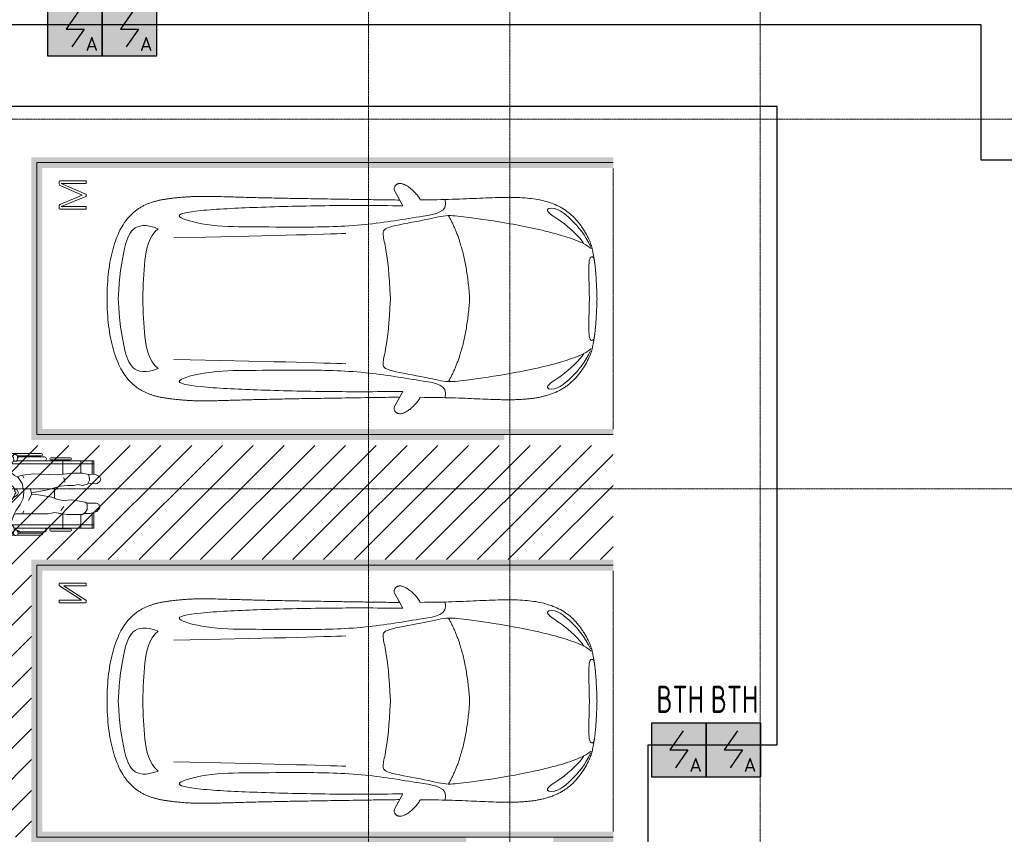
# Model space of a CAD drawing. Header units: millimetres. Extents: x -135639 to 224623, y -383017 to -59102.
# Tile 332 of 494: x 49806 to 58859, y -121796 to -114307. Entities that reach past the tile are written whole.
import ezdxf
from ezdxf.enums import TextEntityAlignment as Align

# ---------------------------------------------------------------- set-up
doc = ezdxf.new("R2010")
doc.units = ezdxf.units.MM
for name, pattern in [('CONTINOUS', [0]), ('Линия сетки', [25, 20, -2.5, 0, -2.5]), ('Невидимые', [5, 3, -2]), ('Штрих_3_3_', [6, 3, -3])]:
    doc.linetypes.add(name, pattern=pattern)
for name, color, linetype, lineweight in [('A-000-M_MASS', 7, 'Continuous', 18), ('A-700-M_FFE', 7, 'Continuous', 18), ('C-953-M_PARKING', 7, 'Continuous', 18), ('C-953-MH_PARKING', 7, 'Невидимые', 18), ('Z-030-M_GRID', 7, 'Continuous', 9), ('ПС', 7, 'Continuous', 40), ('СС-011-ПОЖ-СИГНАЛИЗАЦИЯ', 1, 'Continuous', 30)]:
    doc.layers.add(name, color=color, linetype=linetype, lineweight=lineweight)
doc.styles.add('1111', font='isocpeur.ttf')

# ---------------------------------------------------------------- blocks, each defined once
blk = doc.blocks.new('A_PAR_Parking - M_MGN-V11-B1_-7_650_')
at = {"layer": 'C-953-M_PARKING', "lineweight": 9, "true_color": 0xcddce3}
h = blk.add_hatch(dxfattribs=at)
h.set_pattern_fill('FP_5', color=254, style=0, pattern_type=2)
h.set_pattern_definition([(315, (-72250, 60750), (141.42136, 141.42136), [])])
h.paths.add_polyline_path([(-1250, 2700), (1300, 2700), (1300, -2650), (2350, -2650), (2350, 3265), (-1250, 3265)])
at = {"layer": 'C-953-M_PARKING', "true_color": 0xf7f9fb}
blk.add_hatch(color=7, dxfattribs=at).paths.add_polyline_path([(-1300, -2650), (-1200, -2650), (-1200, 2600), (1200, 2600), (1200, -2650), (1300, -2650), (1300, 2700), (-1300, 2700), (-1300, -1300), (-1250, -1300), (-1250, -2100), (-1300, -2100)])
at = {"layer": 'A-000-M_MASS', "color": 253, "true_color": 0xaaaaaa}
for p, q in [((-853.2, -716.7), (-993.1, -639.1)), ((-906.1, -687.4), (-993.1, -639.1)), ((853.2, -716.7), (993.1, -639.1)), ((993.1, -639.1), (906.1, -687.4))]:
    blk.add_line(p, q, dxfattribs=at)
for centre, start, end in [((-1010.2, -677.7), 66.06953, 136.58163), ((1010.2, -677.7), 43.41837, 113.93047)]:
    blk.add_arc(centre, 42.2, start, end, dxfattribs=at)
for points, knots in [([(0, 2003.8), (-45, 2003.7), (-131.8, 2001.4), (-251.9, 1990.7), (-361.8, 1973.6), (-494.8, 1942.4), (-606.8, 1899.6), (-686.2, 1853.3), (-726.1, 1824.5), (-753.4, 1801.8), (-773.8, 1781.9), (-788.8, 1765.5), (-799.4, 1753.1), (-809.5, 1740.4), (-818.9, 1727.5), (-827.7, 1714.4), (-836.1, 1701.2), (-843.9, 1687.9), (-851.2, 1674.4), (-857.9, 1660.8), (-864.3, 1647.2), (-870.2, 1633.6), (-875.7, 1619.8), (-880.7, 1606), (-885.4, 1592.2), (-889.8, 1578.4), (-893.7, 1564.6), (-897.4, 1550.8), (-900.7, 1537.2), (-903.9, 1523.6), (-906.6, 1510.1), (-909.2, 1496.6), (-911.6, 1483.4), (-913.8, 1470.2), (-915.7, 1457.2), (-917.5, 1444.4), (-919.2, 1431.8), (-920.9, 1419.4), (-922.8, 1403.2), (-925.1, 1383.5), (-927.6, 1360.8), (-929.8, 1338.8), (-931.7, 1317.6), (-934, 1290), (-936.3, 1256.7), (-938.2, 1217.6), (-939.4, 1178.6), (-940, 1138.8), (-940, 1097.3), (-939.6, 1053.4), (-938.7, 1006.6), (-937.5, 956.3), (-936, 902.1), (-934.3, 843.5), (-932.5, 780), (-929.8, 688.2), (-926.5, 558.6), (-922.7, 375.9), (-918.9, 163.4), (-914.9, -81.7), (-911.4, -315.4), (-908.5, -521.3), (-906.9, -630.9), (-906.1, -687.4)], [0, 0, 0, 0, 0.02381, 0.047619, 0.071429, 0.095238, 0.142857, 0.166667, 0.178571, 0.190476, 0.202381, 0.208333, 0.214286, 0.220238, 0.22619, 0.232143, 0.238095, 0.244048, 0.25, 0.255952, 0.261905, 0.267857, 0.27381, 0.279762, 0.285714, 0.291667, 0.297619, 0.303571, 0.309524, 0.315476, 0.321429, 0.327381, 0.333333, 0.339286, 0.345238, 0.35119, 0.357143, 0.363095, 0.369048, 0.380952, 0.392857, 0.404762, 0.416667, 0.428571, 0.452381, 0.47619, 0.5, 0.52381, 0.547619, 0.571429, 0.595238, 0.619048, 0.642857, 0.666667, 0.690476, 0.714286, 0.761905, 0.809524, 0.857143, 0.904762, 0.952381, 0.97619, 1, 1, 1, 1]), ([(906.1, -687.4), (906.9, -630.9), (908.5, -521.3), (910.7, -366.9), (912.8, -221.9), (915.6, -40.8), (918.9, 163.4), (922.7, 375.9), (926.5, 558.6), (929.8, 688.2), (932.5, 780), (935, 864.7), (937.7, 958.2), (939.4, 1038.8), (940, 1097.3), (940, 1138.8), (939.4, 1178.6), (938.2, 1217.6), (936.6, 1250.1), (934.9, 1276.7), (932.9, 1303.6), (930.5, 1331.5), (927.6, 1360.8), (925.1, 1383.5), (922.8, 1403.2), (920.9, 1419.4), (919.2, 1431.8), (917.5, 1444.4), (915.7, 1457.2), (913.8, 1470.2), (911.6, 1483.4), (909.2, 1496.6), (906.6, 1510.1), (903.9, 1523.6), (900.7, 1537.2), (897.4, 1550.8), (893.7, 1564.6), (889.8, 1578.4), (885.4, 1592.2), (880.7, 1606), (875.7, 1619.8), (870.2, 1633.6), (864.3, 1647.2), (857.9, 1660.8), (851.2, 1674.4), (843.9, 1687.9), (836.1, 1701.2), (827.7, 1714.4), (818.9, 1727.5), (809.5, 1740.4), (799.4, 1753.1), (788.8, 1765.5), (773.8, 1781.9), (753.4, 1801.8), (726.1, 1824.5), (686.2, 1853.3), (629.5, 1886.4), (550.8, 1921), (461.5, 1950.2), (361.8, 1973.6), (251.9, 1990.7), (131.8, 2001.4), (45, 2003.7), (0, 2003.8)], [0, 0, 0, 0, 0.02381, 0.047619, 0.071429, 0.095238, 0.142857, 0.190476, 0.238095, 0.285714, 0.309524, 0.333333, 0.380952, 0.428571, 0.452381, 0.47619, 0.5, 0.52381, 0.547619, 0.559524, 0.571429, 0.595238, 0.607143, 0.619048, 0.630952, 0.636905, 0.642857, 0.64881, 0.654762, 0.660714, 0.666667, 0.672619, 0.678571, 0.684524, 0.690476, 0.696429, 0.702381, 0.708333, 0.714286, 0.720238, 0.72619, 0.732143, 0.738095, 0.744048, 0.75, 0.755952, 0.761905, 0.767857, 0.77381, 0.779762, 0.785714, 0.791667, 0.797619, 0.809524, 0.821429, 0.833333, 0.857143, 0.880952, 0.904762, 0.928571, 0.952381, 0.97619, 1, 1, 1, 1]), ([(-643, 1534.6), (-731.6, 1765.4), (-468.2, 1854.8), (-203.3, 1891), (-1.9, 1901.6)], [0, 0, 0, 0, 0.867049, 1.684227, 1.684227, 1.684227, 1.684227]), ([(643, 1534.6), (731.6, 1765.4), (468.2, 1854.8), (203.3, 1891), (1.9, 1901.6)], [0, 0, 0, 0, 0.867049, 1.684227, 1.684227, 1.684227, 1.684227]), ([(-643, 1534.6), (-569.6, 1622.1), (-348.5, 1664.3), (-124, 1672.4), (-1.9, 1676.2)], [0, 0, 0, 0, 0.616728, 1.242165, 1.242165, 1.242165, 1.242165]), ([(643, 1534.6), (569.6, 1622.1), (348.5, 1664.3), (124, 1672.4), (1.9, 1676.2)], [0, 0, 0, 0, 0.616728, 1.242165, 1.242165, 1.242165, 1.242165]), ([(-908.3, -1105.9), (-792, -1130), (-753.2, -859.4), (-662.6, -332.1), (-655.4, 196.5), (-660.5, 684.2), (-662.6, 1068.4), (-763.9, 1442.7), (-816.5, 1156.9), (-841.5, 605.2), (-856.7, 17.5), (-856.5, -453.9), (-853.2, -716.7)], [0, 0, 0, 0, 1.013953, 2.476159, 4.172855, 5.704608, 7.082231, 8.244161, 9.589947, 11.154659, 12.917121, 14.362976, 14.362976, 14.362976, 14.362976]), ([(908.3, -1105.9), (792, -1130), (753.2, -859.4), (662.6, -332.1), (655.4, 196.5), (660.5, 684.2), (662.6, 1068.4), (763.9, 1442.7), (816.5, 1156.9), (841.5, 605.2), (856.7, 17.5), (856.5, -453.9), (853.2, -716.7)], [0, 0, 0, 0, 1.013953, 2.476159, 4.172855, 5.704608, 7.082231, 8.244161, 9.589947, 11.154659, 12.917121, 14.362976, 14.362976, 14.362976, 14.362976]), ([(-459.4, -2446), (-507.5, -2397.9), (-600.9, -2146.6), (-695.8, -1683.9), (-743.6, -1354.1), (-774.1, -1106.3), (-734.1, -996.4), (-659.8, -552.2), (-618, -522.3), (-447.3, -564.9), (-233.6, -590.3), (-1.9, -601.6)], [0, 0, 0, 0, 0.884172, 2.058368, 3.212407, 3.977765, 4.871213, 5.547774, 6.288901, 6.772879, 7.454401, 7.454401, 7.454401, 7.454401]), ([(459.4, -2446), (507.5, -2397.9), (600.9, -2146.6), (695.8, -1683.9), (743.6, -1354.1), (774.1, -1106.3), (734.1, -996.4), (659.8, -552.2), (618, -522.3), (447.3, -564.9), (233.6, -590.3), (1.9, -601.6)], [0, 0, 0, 0, 0.884172, 2.058368, 3.212407, 3.977765, 4.871213, 5.547774, 6.288901, 6.772879, 7.454401, 7.454401, 7.454401, 7.454401]), ([(-1040.9, -648.7), (-1044.8, -652.2), (-1049.7, -657.8), (-1054.1, -666.1), (-1056.4, -672.8), (-1057.9, -679.9), (-1058.6, -689.7), (-1057.4, -702.8), (-1052.9, -719.4), (-1043.2, -742.4), (-1025.9, -770.7), (-999.5, -802.9), (-970.5, -831.6), (-944.5, -852.7), (-923.4, -867.2), (-912.9, -873.5), (-907.6, -876.4)], [0, 0, 0, 0, 0.066667, 0.1, 0.133333, 0.166667, 0.2, 0.266667, 0.333333, 0.4, 0.533333, 0.65, 0.766667, 0.883333, 0.941667, 1, 1, 1, 1]), ([(907.6, -876.4), (913.6, -873), (925.6, -865.8), (943.7, -853.1), (961.5, -838.8), (984.6, -818.2), (1011.1, -789.9), (1035.9, -755.8), (1052.2, -723.5), (1057.8, -701.7), (1058.4, -688.2), (1058, -681.7), (1057.1, -675.4), (1055.3, -669.5), (1052.9, -663.7), (1048.7, -656.6), (1044.3, -651.7), (1040.9, -648.7)], [0, 0, 0, 0, 0.066667, 0.133333, 0.2, 0.266667, 0.4, 0.533333, 0.65, 0.766667, 0.795833, 0.825, 0.854167, 0.883333, 0.9125, 0.941667, 1, 1, 1, 1]), ([(-907.6, -876.4), (-907.6, -970.2), (-910.8, -1145), (-918.8, -1336.6), (-924.8, -1476.4), (-927.8, -1558.8), (-929.3, -1621.9), (-929.8, -1660.3), (-929.9, -1690.3), (-929.8, -1712.5), (-929.5, -1734.4), (-929, -1756), (-928.2, -1777.3), (-926.9, -1805.3), (-924.7, -1839.6), (-921, -1879.7), (-916.1, -1918.7), (-909.8, -1956.8), (-902.2, -1993.9), (-893.1, -2030.1), (-882.3, -2065.3), (-869.9, -2099.5), (-855.6, -2132.7), (-839.5, -2164.7), (-821.4, -2195.7), (-801.3, -2225.4), (-771.5, -2263.5), (-728.6, -2307.9), (-667.7, -2355.8), (-604, -2396.4), (-554, -2422.5), (-519.1, -2437.8), (-496.1, -2446.4), (-474.3, -2452.9), (-452.2, -2458.2), (-432, -2462.2), (-414, -2465.5), (-401.8, -2467.8), (-391.4, -2469.7), (-383.1, -2471.3), (-375.8, -2472.6), (-369.6, -2473.7), (-364.7, -2474.5), (-359.6, -2475.4), (-354.3, -2476.2), (-348.8, -2477.1), (-342.9, -2477.9), (-336.8, -2478.8), (-328.3, -2480), (-317.9, -2481.3), (-305.4, -2482.8), (-293.3, -2484.2), (-280.2, -2485.5), (-266.2, -2486.8), (-251.1, -2488.2), (-234.9, -2489.5), (-217.6, -2490.8), (-199, -2492.1), (-179.2, -2493.3), (-158.1, -2494.6), (-135.4, -2495.8), (-111.4, -2496.9), (-85.9, -2498), (-49.5, -2499.5), (-19.9, -2500.5), (0.9, -2501.1)], [0, 0, 0, 0, 0.081633, 0.163265, 0.204082, 0.244898, 0.265306, 0.285714, 0.295918, 0.306122, 0.316327, 0.326531, 0.336735, 0.346939, 0.367347, 0.387755, 0.408163, 0.428571, 0.44898, 0.469388, 0.489796, 0.510204, 0.530612, 0.55102, 0.571429, 0.591837, 0.612245, 0.653061, 0.693878, 0.734694, 0.77551, 0.795918, 0.816327, 0.836735, 0.857143, 0.877551, 0.887755, 0.897959, 0.903061, 0.908163, 0.913265, 0.915816, 0.918367, 0.920918, 0.923469, 0.92602, 0.928571, 0.931122, 0.933673, 0.938776, 0.942602, 0.946429, 0.950255, 0.954082, 0.957908, 0.961735, 0.965561, 0.969388, 0.973214, 0.977041, 0.980867, 0.984694, 0.98852, 0.992347, 1, 1, 1, 1]), ([(0.9, -2501.1), (14.8, -2500.7), (41.6, -2499.8), (79, -2498.3), (107.6, -2497.1), (129.2, -2496), (144.8, -2495.2), (159.7, -2494.4), (173.9, -2493.6), (187.6, -2492.8), (205, -2491.6), (221.3, -2490.5), (236.5, -2489.3), (247.5, -2488.4), (257.9, -2487.5), (267.8, -2486.6), (277.2, -2485.7), (289.3, -2484.5), (303.2, -2483), (315.9, -2481.5), (325.4, -2480.3), (332.1, -2479.4), (338.4, -2478.5), (344.6, -2477.7), (350.4, -2476.8), (357.8, -2475.6), (364.7, -2474.5), (371.2, -2473.4), (377.4, -2472.3), (384.7, -2471), (393, -2469.4), (403.4, -2467.5), (415.6, -2465.2), (429.1, -2462.7), (441.7, -2460.2), (453.5, -2457.8), (464.8, -2455.2), (475.8, -2452.4), (486.8, -2449.3), (501.5, -2444.6), (520.6, -2437.4), (546.8, -2425.9), (575.5, -2411.6), (605.9, -2394.8), (637.3, -2375.6), (679.2, -2347.3), (729.9, -2307.4), (781.3, -2254), (823.6, -2195.7), (857.7, -2132.6), (884.2, -2065.2), (910.5, -1970), (929.2, -1835.4), (931.7, -1681.2), (927.8, -1538.8), (921.6, -1386.8), (911.9, -1176.7), (907.6, -981.8), (907.6, -876.4)], [0, 0, 0, 0, 0.005102, 0.010204, 0.015306, 0.017857, 0.020408, 0.022959, 0.02551, 0.028061, 0.030612, 0.035714, 0.038265, 0.040816, 0.043367, 0.045918, 0.048469, 0.05102, 0.056122, 0.061224, 0.063776, 0.066327, 0.068878, 0.071429, 0.07398, 0.076531, 0.081633, 0.084184, 0.086735, 0.091837, 0.096939, 0.102041, 0.112245, 0.122449, 0.132653, 0.142857, 0.153061, 0.163265, 0.173469, 0.183673, 0.204082, 0.22449, 0.244898, 0.265306, 0.285714, 0.306122, 0.346939, 0.387755, 0.428571, 0.469388, 0.510204, 0.55102, 0.632653, 0.72449, 0.770408, 0.816327, 0.908163, 1, 1, 1, 1]), ([(-479.6, -2441.4), (-586, -2391.8), (-718.7, -2282.7), (-847.3, -2127.6), (-828.4, -2057)], [0, 0, 0, 0, 0.53668, 1.024735, 1.024735, 1.024735, 1.024735]), ([(-828.4, -2057), (-802.6, -2015.7), (-728.3, -2173.2), (-566.1, -2339.3), (-504.9, -2380.6)], [0, 0, 0, 0, 0.497572, 1.022643, 1.022643, 1.022643, 1.022643]), ([(479.6, -2441.4), (586, -2391.8), (718.7, -2282.7), (847.3, -2127.6), (828.4, -2057)], [0, 0, 0, 0, 0.53668, 1.024735, 1.024735, 1.024735, 1.024735]), ([(828.4, -2057), (802.6, -2015.7), (728.3, -2173.2), (566.1, -2339.3), (504.9, -2380.6)], [0, 0, 0, 0, 0.497572, 1.022643, 1.022643, 1.022643, 1.022643])]:
    blk.add_open_spline(points, degree=3, knots=knots, dxfattribs=at)
for points, degree in [([(-599.3, -190.1), (-592, -24.4), (-575.2, 588.2), (-560, 1389.4)], 3), ([(599.3, -190.1), (592, -24.4), (575.2, 588.2), (560, 1389.4)], 3), ([(-1.9, -1329.8), (-478.1, -1299.2), (-761.9, -1135.3)], 2), ([(1.9, -1329.8), (478.1, -1299.2), (761.9, -1135.3)], 2), ([(-376.2, -2469.9), (-425, -2411.7), (-256.6, -2425), (-1.9, -2431.6)], 3), ([(376.2, -2469.9), (425, -2411.7), (256.6, -2425), (1.9, -2431.6)], 3)]:
    blk.add_open_spline(points, degree=degree, dxfattribs=at)
at = {"layer": 'A-700-M_FFE', "color": 253, "true_color": 0xaaaaaa}
for p, q in [((1525, 2854.9), (1525, 3202.5)), ((1545, 3202.5), (1545, 2971.3)), ((1555, 3003.1), (1555, 3232.5)), ((1590, 3232.5), (1590, 3025.8)), ((2210, 3032.1), (2210, 3232.5)), ((2245, 3019.2), (2245, 3232.5)), ((2255, 3202.5), (2255, 3009.2)), ((2275, 2609.2), (2275, 3202.5)), ((1590, 3114.5), (1619.6, 3114.5)), ((1619.6, 3114.5), (1619.6, 3031.5)), ((2180.4, 3114.5), (2180.4, 3040.6)), ((2210, 3114.5), (2180.4, 3114.5)), ((1538.3, 2923.8), (1547.4, 2988.2)), ((1547.4, 2988.2), (1561.9, 3016.6)), ((1561.9, 3016.6), (1575.4, 3022.9)), ((1575.4, 3022.9), (1624.5, 3032.5)), ((1619.6, 3054.5), (1834.1, 3054.5)), ((1624.5, 3032.5), (1649.3, 3029)), ((1649.3, 3029), (1676, 3015.4)), ((1676, 3015.4), (1690.9, 3013.3)), ((1690.9, 3013.3), (1722.5, 3022.9)), ((1722.5, 3022.9), (1747.4, 3024.9)), ((1747.4, 3024.9), (1804.9, 3024.9)), ((1804.9, 3024.9), (1816.4, 3023.3)), ((1823.3, 3042), (1809.6, 3004.4)), ((1809.6, 3004.4), (1809.6, 2972)), ((1837.1, 3058), (1823.3, 3042)), ((1857.6, 3069.8), (1837.1, 3058)), ((1891.9, 3076.5), (1857.6, 3069.8)), ((1916.9, 3076.5), (1891.9, 3076.5)), ((1946.5, 3071.2), (1916.9, 3076.5)), ((1974.6, 3061), (1946.5, 3071.2)), ((1988.9, 3029), (1974.6, 3061)), ((1977.5, 3054.5), (2180.4, 3054.5)), ((2003.1, 2997), (1988.9, 3029)), ((2018.5, 3028.8), (1993.5, 3017.6)), ((2003.1, 2955.5), (2003.1, 2997)), ((2044.5, 3043.8), (2018.5, 3028.8)), ((2069, 3048.5), (2044.5, 3043.8)), ((2093.6, 3044.2), (2069, 3048.5)), ((2124, 3035.5), (2093.6, 3044.2)), ((2149, 3035.5), (2124, 3035.5)), ((2178.4, 3041.2), (2149, 3035.5)), ((2207.3, 3032.9), (2178.4, 3041.2)), ((2240.9, 3023.3), (2207.3, 3032.9)), ((2259.7, 3004.5), (2240.9, 3023.3)), ((2262.7, 2961.7), (2259.7, 3004.5)), ((1538.3, 2883.8), (1538.3, 2923.8)), ((1599, 2928), (1610.1, 2912.1)), ((1610.1, 2912.1), (1642.1, 2887.2)), ((1616, 2888), (1614.4, 2908.8)), ((1619.6, 2904.8), (1619.6, 2126.6)), ((1809.6, 2972), (1812.3, 2937)), ((1812.3, 2937), (1839.5, 2898.2)), ((1839.5, 2898.2), (1854.5, 2893.9)), ((1923.4, 2883.1), (1948.1, 2907.8)), ((1938.2, 2897.9), (1957.8, 2887.9)), ((1948.1, 2907.8), (1957.8, 2941.5)), ((1957.8, 2941.5), (1957.8, 2985.6)), ((1982.8, 2889.8), (1996.2, 2916.1)), ((1996.2, 2916.1), (2003.1, 2955.5)), ((2104.5, 2890), (2136, 2908.2)), ((2136, 2908.2), (2188.6, 2924.3)), ((2162.3, 2916.3), (2169.4, 2893.1)), ((2268.9, 2918), (2262.7, 2961.7)), ((2265, 2890.4), (2268.9, 2918)), ((1521.2, 2849), (1530.8, 2863.8)), ((1521.2, 2839.1), (1521.2, 2849)), ((1528.9, 2826.2), (1521.2, 2839.1)), ((1525, 2609.2), (1525, 2832.7)), ((1541.5, 2822.4), (1528.9, 2826.2)), ((1530.8, 2863.8), (1541.8, 2870.7)), ((1535.2, 2824.3), (1542.6, 2807.4)), ((1541.8, 2870.7), (1538.3, 2883.8)), ((1541.5, 2822.4), (1557.1, 2824)), ((1541.8, 2870.7), (1547.9, 2864.6)), ((1542.6, 2807.4), (1547.8, 2802.2)), ((1547.9, 2864.6), (1569.9, 2858.3)), ((1555, 2579.2), (1555, 2823.8)), ((1557.1, 2824), (1572.2, 2835)), ((1559.5, 2811.5), (1559.5, 2825.8)), ((1563.6, 2811.5), (1559.5, 2811.5)), ((1572.2, 2835), (1563.6, 2811.5)), ((1569.9, 2858.3), (1581, 2859.2)), ((1572.2, 2835), (1575, 2846.5)), ((1575, 2846.5), (1581, 2859.2)), ((1581, 2859.2), (1599.9, 2860.7)), ((1590, 2859.9), (1590, 2126.2)), ((1599.9, 2860.7), (1609.6, 2870.4)), ((1609.6, 2870.4), (1616, 2888)), ((1642.1, 2887.2), (1712.6, 2861.5)), ((1712.6, 2861.5), (1722.6, 2844.2)), ((1712.6, 2861.5), (1748.2, 2843.4)), ((1722.6, 2844.2), (1722.6, 2799.2)), ((1748.2, 2843.4), (1807.3, 2803.9)), ((1847, 2896), (1852.8, 2876.9)), ((1852.8, 2876.9), (1882.5, 2858.4)), ((1854.5, 2893.9), (1899.4, 2890)), ((1867.7, 2867.6), (1895.2, 2826.7)), ((1882.5, 2858.4), (1896.3, 2855.9)), ((1895.2, 2826.7), (1914, 2819.8)), ((1896.3, 2855.9), (1901.6, 2853.2)), ((1899.4, 2890), (1923.4, 2883.1)), ((1901.6, 2853.2), (1912.2, 2842.6)), ((1912.2, 2842.6), (1919, 2842.6)), ((1914, 2819.8), (1937.9, 2830.5)), ((1919, 2842.6), (1925.9, 2853.7)), ((1925.9, 2853.7), (1935.9, 2853.7)), ((1935.9, 2853.7), (1964.3, 2862.4)), ((1937.9, 2830.5), (1950.4, 2858.2)), ((1957.8, 2887.9), (1982.8, 2889.8)), ((1964.3, 2862.4), (1977.3, 2879)), ((1977.3, 2879), (1981.2, 2889.7)), ((1998.7, 2783.6), (2054.6, 2822.7)), ((2054.6, 2822.7), (2075, 2856.1)), ((2076.6, 2780.9), (2061.5, 2834)), ((2075, 2856.1), (2104.5, 2890)), ((2169.4, 2893.1), (2187, 2875.5)), ((2180.4, 2882.1), (2180.4, 2126.6)), ((2187, 2875.5), (2215.7, 2860.9)), ((2205.5, 2832.4), (2204.9, 2866.4)), ((2210, 2828), (2205.5, 2832.4)), ((2214.9, 2833), (2210, 2828)), ((2210, 2126.2), (2210, 2828)), ((2249.8, 2814.3), (2214.9, 2833)), ((2215.7, 2860.9), (2240.3, 2865.7)), ((2245.5, 2827.1), (2222.8, 2828.7)), ((2240.3, 2865.7), (2265, 2890.4)), ((2245, 2579.2), (2245, 2816.9)), ((2245.5, 2827.1), (2258.1, 2830.9)), ((2249.8, 2814.3), (2255, 2816.6)), ((2256.2, 2868.5), (2254.5, 2880.4)), ((2255, 2830), (2255, 2609.2)), ((2265.8, 2860.4), (2256.2, 2868.5)), ((2258.1, 2830.9), (2265.8, 2843.8)), ((2265.8, 2843.8), (2265.8, 2860.4)), ((1545, 2805), (1545, 2609.2)), ((1547.8, 2802.2), (1555, 2804.1)), ((1722.6, 2799.2), (1722.6, 2769.2)), ((1722.6, 2781.8), (1748.5, 2768.2)), ((1722.6, 2769.2), (1722.6, 2545.9)), ((1807.3, 2803.9), (1860.8, 2776.6)), ((1842.7, 2727.2), (1903.4, 2696.3)), ((1860.8, 2776.6), (1920.2, 2768.3)), ((1920.2, 2768.3), (1998.7, 2783.6)), ((2076.6, 2780.9), (2053.8, 2770.8)), ((2088.8, 2681.7), (2076.6, 2780.9)), ((1873, 2511.9), (1894.7, 2635)), ((1894.7, 2635), (1903.4, 2696.3)), ((1903.4, 2696.3), (1953.2, 2709.9)), ((1914.6, 2699.4), (1943.1, 2552.5)), ((2081.6, 2544.6), (2088.8, 2681.7)), ((1722.6, 2545.9), (1734, 2487)), ((1943.1, 2552.5), (1976, 2431.9)), ((2086.5, 2404.7), (2081.6, 2544.6)), ((1562.5, 2341.7), (1562.5, 2521.7)), ((1582.5, 2521.7), (1582.5, 2341.7)), ((1734, 2487), (1724.5, 2432.8)), ((1844.7, 2406.1), (1854.2, 2460.3)), ((1854.2, 2460.3), (1873, 2511.9)), ((1863.6, 2486.1), (1961.3, 2486.1)), ((2217.5, 2521.7), (2217.5, 2341.7)), ((2237.5, 2341.7), (2237.5, 2521.7)), ((1590, 2411.2), (1720.7, 2411.2)), ((1724.5, 2432.8), (1714, 2373.7)), ((1714, 2373.7), (1714, 2288.7)), ((1753, 2429.1), (1789.8, 2400.4)), ((1850.1, 2328.5), (1844.7, 2406.1)), ((1976, 2431.9), (1981, 2369.2)), ((1981, 2369.2), (1981, 2314.2)), ((2011.4, 2393.8), (2055.5, 2402.4)), ((2086.3, 2411.2), (2210, 2411.2)), ((2093.9, 2310), (2086.5, 2404.7)), ((1714, 2288.7), (1714, 2228.7)), ((1828.4, 2205.4), (1850.1, 2328.5)), ((1981, 2314.2), (1989.5, 2270)), ((1989.5, 2270), (1982.6, 2230.6)), ((2093.9, 2233.2), (2093.9, 2310)), ((1590, 2246.2), (1714, 2246.2)), ((1714, 2228.7), (1736.5, 2201.9)), ((1725.3, 2215.3), (1725.3, 2160.3)), ((1736.5, 2201.9), (1762.5, 2186.9)), ((1762.5, 2186.9), (1797.5, 2186.9)), ((1797.5, 2186.9), (1820.3, 2191.4)), ((1818.7, 2104.1), (1820.3, 2191.4)), ((1820.3, 2191.4), (1828.4, 2205.4)), ((1982.6, 2230.6), (1995.5, 2183.2)), ((1995.5, 2183.2), (2031.8, 2166.3)), ((2004, 2179.2), (1997, 2139.9)), ((2064.2, 2168.8), (2083.5, 2174.1)), ((2086.1, 2118), (2082.3, 2173.7)), ((2083.5, 2174.1), (2093.9, 2233.2)), ((2093.9, 2246.2), (2210, 2246.2)), ((1590, 2141.2), (1730.4, 2141.2)), ((1590, 2126.2), (1734.4, 2126.2)), ((1725.3, 2160.3), (1742.1, 2097.6)), ((1742.1, 2097.6), (1776.1, 2071)), ((1809.9, 2080.1), (1818.7, 2104.1)), ((1997, 2139.9), (2000.6, 2095)), ((2000.6, 2095), (2017.1, 2071.4)), ((2031.8, 2166.3), (2064.2, 2168.8)), ((2066, 2074.8), (2086.1, 2118)), ((2084.5, 2141.2), (2210, 2141.2)), ((2085.6, 2126.2), (2210, 2126.2)), ((1776.1, 2071), (1809.9, 2080.1)), ((2017.1, 2071.4), (2040.4, 2062.9)), ((2040.4, 2062.9), (2066, 2074.8))]:
    blk.add_line(p, q, dxfattribs=at)
for centre, radius, start, end in [((1535, 3202.5), 10, 0, 180), ((1572.5, 3232.5), 17.5, 0, 180), ((2227.5, 3232.5), 17.5, 0, 180), ((2265, 3202.5), 10, 0, 180), ((1535, 2609.2), 10, 180, 0), ((1572.5, 2579.2), 17.5, 180, 0), ((2227.5, 2579.2), 17.5, 180, 0), ((2265, 2609.2), 10, 180, 0), ((1572.5, 2521.7), 10, 0, 180), ((2227.5, 2521.7), 10, 0, 180), ((1572.5, 2341.7), 10, 180, 0), ((2227.5, 2341.7), 10, 180, 0)]:
    blk.add_arc(centre, radius, start, end, dxfattribs=at)
at = {"layer": 'C-953-M_PARKING', "color": 253, "true_color": 0xaaaaaa}
for p, q in [((1250, 2650), (-1250, 2650)), ((-1250, 2650), (-1250, -2650)), ((1250, -2650), (1250, 2650)), ((907, 2444.6), (904.8, 2443)), ((904.8, 2443), (907, 2444.6)), ((910.8, 2445.5), (907, 2444.6)), ((916.2, 2445.9), (910.8, 2445.5)), ((922.1, 2445.5), (916.2, 2445.9)), ((925.7, 2444.6), (922.1, 2445.5)), ((927.7, 2443), (925.7, 2444.6)), ((925.7, 2444.6), (927.7, 2443)), ((1064.8, 2444.7), (1062.4, 2443.3)), ((1062.4, 2443.3), (1064.8, 2444.7)), ((1068.1, 2445.6), (1064.8, 2444.7)), ((1072.7, 2445.9), (1068.1, 2445.6)), ((1077.6, 2445.5), (1072.7, 2445.9)), ((1080.6, 2444.5), (1077.6, 2445.5)), ((904.8, 2443), (904.2, 2440.9)), ((904.2, 2440.9), (904.8, 2443)), ((904.2, 2440.9), (904.2, 2200.7)), ((926.2, 2199.8), (1044.8, 2379.6)), ((928.3, 2440.9), (927.7, 2443)), ((927.7, 2443), (928.3, 2440.9)), ((928.3, 2259.2), (928.3, 2440.9)), ((1060.7, 2441.3), (942.2, 2261.3)), ((1044.8, 2379.6), (1048.4, 2385.5)), ((1048.4, 2385.5), (1052.3, 2391.4)), ((1052.3, 2391.4), (1055.9, 2397.3)), ((1055.9, 2397.3), (1059.3, 2402.7)), ((1058.8, 2391.8), (1058.6, 2380.6)), ((1058.6, 2380.6), (1058.6, 2200)), ((1059.3, 2402.7), (1058.8, 2391.8)), ((1062.4, 2443.3), (1060.7, 2441.3)), ((1060.7, 2441.3), (1062.4, 2443.3)), ((1082.2, 2442.8), (1080.6, 2444.5)), ((1080.6, 2444.5), (1082.2, 2442.8)), ((1082.7, 2440.6), (1082.2, 2442.8)), ((1082.2, 2442.8), (1082.7, 2440.6)), ((1082.7, 2200), (1082.7, 2440.6)), ((904.2, 2200.7), (904.7, 2198.2)), ((904.7, 2198.2), (904.2, 2200.7)), ((904.7, 2198.2), (906.2, 2196.4)), ((906.2, 2196.4), (904.7, 2198.2)), ((906.2, 2196.4), (909.2, 2195.4)), ((909.2, 2195.4), (914.1, 2195)), ((914.1, 2195), (918.8, 2195.3)), ((918.8, 2195.3), (922.1, 2196.2)), ((922.1, 2196.2), (924.4, 2197.7)), ((924.4, 2197.7), (922.1, 2196.2)), ((924.4, 2197.7), (926.2, 2199.8)), ((926.2, 2199.8), (924.4, 2197.7)), ((934.5, 2248.9), (927.7, 2238.6)), ((927.7, 2238.6), (928.2, 2248.9)), ((928.2, 2248.9), (928.3, 2259.2)), ((942.2, 2261.3), (934.5, 2248.9)), ((1058.6, 2200), (1059.2, 2197.9)), ((1059.2, 2197.9), (1058.6, 2200)), ((1059.2, 2197.9), (1061.1, 2196.3)), ((1061.1, 2196.3), (1059.2, 2197.9)), ((1061.1, 2196.3), (1064.9, 2195.4)), ((1064.9, 2195.4), (1070.6, 2195)), ((1070.6, 2195), (1076.4, 2195.4)), ((1076.4, 2195.4), (1080.1, 2196.3)), ((1080.1, 2196.3), (1082.1, 2197.9)), ((1082.1, 2197.9), (1080.1, 2196.3)), ((1082.1, 2197.9), (1082.7, 2200)), ((1082.7, 2200), (1082.1, 2197.9))]:
    blk.add_line(p, q, dxfattribs=at)
at = {"layer": 'C-953-MH_PARKING', "color": 253, "linetype": 'Штрих_3_3_', "true_color": 0xaaaaaa}
blk.add_line((-1200, -2650), (1200, -2650), dxfattribs=at)
blk = doc.blocks.new('A_PAR_Parking - M-V3-B1_-7_650_')
at = {"layer": 'C-953-M_PARKING', "true_color": 0xf7f9fb}
blk.add_hatch(color=7, dxfattribs=at).paths.add_polyline_path([(-1300, -1597.3), (-1300, -1650), (-1250, -1650), (-1250, -2650), (-1200, -2650), (-1200, 2600), (1200, 2600), (1200, -2650), (1300, -2650), (1300, 2700), (-1300, 2700), (-1300, -655.8)])
at = {"layer": 'A-000-M_MASS', "color": 253, "true_color": 0xaaaaaa}
for p, q in [((-853.2, -716.7), (-993.1, -639.1)), ((-906.1, -687.4), (-993.1, -639.1)), ((853.2, -716.7), (993.1, -639.1)), ((993.1, -639.1), (906.1, -687.4))]:
    blk.add_line(p, q, dxfattribs=at)
for centre, start, end in [((-1010.2, -677.7), 66.06953, 136.58163), ((1010.2, -677.7), 43.41837, 113.93047)]:
    blk.add_arc(centre, 42.2, start, end, dxfattribs=at)
for points, knots in [([(0, 2003.8), (-45, 2003.7), (-131.8, 2001.4), (-251.9, 1990.7), (-361.8, 1973.6), (-494.8, 1942.4), (-606.8, 1899.6), (-686.2, 1853.3), (-726.1, 1824.5), (-753.4, 1801.8), (-773.8, 1781.9), (-788.8, 1765.5), (-799.4, 1753.1), (-809.5, 1740.4), (-818.9, 1727.5), (-827.7, 1714.4), (-836.1, 1701.2), (-843.9, 1687.9), (-851.2, 1674.4), (-857.9, 1660.8), (-864.3, 1647.2), (-870.2, 1633.6), (-875.7, 1619.8), (-880.7, 1606), (-885.4, 1592.2), (-889.8, 1578.4), (-893.7, 1564.6), (-897.4, 1550.8), (-900.7, 1537.2), (-903.9, 1523.6), (-906.6, 1510.1), (-909.2, 1496.6), (-911.6, 1483.4), (-913.8, 1470.2), (-915.7, 1457.2), (-917.5, 1444.4), (-919.2, 1431.8), (-920.9, 1419.4), (-922.8, 1403.2), (-925.1, 1383.5), (-927.6, 1360.8), (-929.8, 1338.8), (-931.7, 1317.6), (-934, 1290), (-936.3, 1256.7), (-938.2, 1217.6), (-939.4, 1178.6), (-940, 1138.8), (-940, 1097.3), (-939.6, 1053.4), (-938.7, 1006.6), (-937.5, 956.3), (-936, 902.1), (-934.3, 843.5), (-932.5, 780), (-929.8, 688.2), (-926.5, 558.6), (-922.7, 375.9), (-918.9, 163.4), (-914.9, -81.7), (-911.4, -315.4), (-908.5, -521.3), (-906.9, -630.9), (-906.1, -687.4)], [0, 0, 0, 0, 0.02381, 0.047619, 0.071429, 0.095238, 0.142857, 0.166667, 0.178571, 0.190476, 0.202381, 0.208333, 0.214286, 0.220238, 0.22619, 0.232143, 0.238095, 0.244048, 0.25, 0.255952, 0.261905, 0.267857, 0.27381, 0.279762, 0.285714, 0.291667, 0.297619, 0.303571, 0.309524, 0.315476, 0.321429, 0.327381, 0.333333, 0.339286, 0.345238, 0.35119, 0.357143, 0.363095, 0.369048, 0.380952, 0.392857, 0.404762, 0.416667, 0.428571, 0.452381, 0.47619, 0.5, 0.52381, 0.547619, 0.571429, 0.595238, 0.619048, 0.642857, 0.666667, 0.690476, 0.714286, 0.761905, 0.809524, 0.857143, 0.904762, 0.952381, 0.97619, 1, 1, 1, 1]), ([(906.1, -687.4), (906.9, -630.9), (908.5, -521.3), (910.7, -366.9), (912.8, -221.9), (915.6, -40.8), (918.9, 163.4), (922.7, 375.9), (926.5, 558.6), (929.8, 688.2), (932.5, 780), (935, 864.7), (937.7, 958.2), (939.4, 1038.8), (940, 1097.3), (940, 1138.8), (939.4, 1178.6), (938.2, 1217.6), (936.6, 1250.1), (934.9, 1276.7), (932.9, 1303.6), (930.5, 1331.5), (927.6, 1360.8), (925.1, 1383.5), (922.8, 1403.2), (920.9, 1419.4), (919.2, 1431.8), (917.5, 1444.4), (915.7, 1457.2), (913.8, 1470.2), (911.6, 1483.4), (909.2, 1496.6), (906.6, 1510.1), (903.9, 1523.6), (900.7, 1537.2), (897.4, 1550.8), (893.7, 1564.6), (889.8, 1578.4), (885.4, 1592.2), (880.7, 1606), (875.7, 1619.8), (870.2, 1633.6), (864.3, 1647.2), (857.9, 1660.8), (851.2, 1674.4), (843.9, 1687.9), (836.1, 1701.2), (827.7, 1714.4), (818.9, 1727.5), (809.5, 1740.4), (799.4, 1753.1), (788.8, 1765.5), (773.8, 1781.9), (753.4, 1801.8), (726.1, 1824.5), (686.2, 1853.3), (629.5, 1886.4), (550.8, 1921), (461.5, 1950.2), (361.8, 1973.6), (251.9, 1990.7), (131.8, 2001.4), (45, 2003.7), (0, 2003.8)], [0, 0, 0, 0, 0.02381, 0.047619, 0.071429, 0.095238, 0.142857, 0.190476, 0.238095, 0.285714, 0.309524, 0.333333, 0.380952, 0.428571, 0.452381, 0.47619, 0.5, 0.52381, 0.547619, 0.559524, 0.571429, 0.595238, 0.607143, 0.619048, 0.630952, 0.636905, 0.642857, 0.64881, 0.654762, 0.660714, 0.666667, 0.672619, 0.678571, 0.684524, 0.690476, 0.696429, 0.702381, 0.708333, 0.714286, 0.720238, 0.72619, 0.732143, 0.738095, 0.744048, 0.75, 0.755952, 0.761905, 0.767857, 0.77381, 0.779762, 0.785714, 0.791667, 0.797619, 0.809524, 0.821429, 0.833333, 0.857143, 0.880952, 0.904762, 0.928571, 0.952381, 0.97619, 1, 1, 1, 1]), ([(-643, 1534.6), (-731.6, 1765.4), (-468.2, 1854.8), (-203.3, 1891), (-1.9, 1901.6)], [0, 0, 0, 0, 0.867049, 1.684227, 1.684227, 1.684227, 1.684227]), ([(643, 1534.6), (731.6, 1765.4), (468.2, 1854.8), (203.3, 1891), (1.9, 1901.6)], [0, 0, 0, 0, 0.867049, 1.684227, 1.684227, 1.684227, 1.684227]), ([(-643, 1534.6), (-569.6, 1622.1), (-348.5, 1664.3), (-124, 1672.4), (-1.9, 1676.2)], [0, 0, 0, 0, 0.616728, 1.242165, 1.242165, 1.242165, 1.242165]), ([(643, 1534.6), (569.6, 1622.1), (348.5, 1664.3), (124, 1672.4), (1.9, 1676.2)], [0, 0, 0, 0, 0.616728, 1.242165, 1.242165, 1.242165, 1.242165]), ([(-908.3, -1105.9), (-792, -1130), (-753.2, -859.4), (-662.6, -332.1), (-655.4, 196.5), (-660.5, 684.2), (-662.6, 1068.4), (-763.9, 1442.7), (-816.5, 1156.9), (-841.5, 605.2), (-856.7, 17.5), (-856.5, -453.9), (-853.2, -716.7)], [0, 0, 0, 0, 1.013953, 2.476159, 4.172855, 5.704608, 7.082231, 8.244161, 9.589947, 11.154659, 12.917121, 14.362976, 14.362976, 14.362976, 14.362976]), ([(908.3, -1105.9), (792, -1130), (753.2, -859.4), (662.6, -332.1), (655.4, 196.5), (660.5, 684.2), (662.6, 1068.4), (763.9, 1442.7), (816.5, 1156.9), (841.5, 605.2), (856.7, 17.5), (856.5, -453.9), (853.2, -716.7)], [0, 0, 0, 0, 1.013953, 2.476159, 4.172855, 5.704608, 7.082231, 8.244161, 9.589947, 11.154659, 12.917121, 14.362976, 14.362976, 14.362976, 14.362976]), ([(-459.4, -2446), (-507.5, -2397.9), (-600.9, -2146.6), (-695.8, -1683.9), (-743.6, -1354.1), (-774.1, -1106.3), (-734.1, -996.4), (-659.8, -552.2), (-618, -522.3), (-447.3, -564.9), (-233.6, -590.3), (-1.9, -601.6)], [0, 0, 0, 0, 0.884172, 2.058368, 3.212407, 3.977765, 4.871213, 5.547774, 6.288901, 6.772879, 7.454401, 7.454401, 7.454401, 7.454401]), ([(459.4, -2446), (507.5, -2397.9), (600.9, -2146.6), (695.8, -1683.9), (743.6, -1354.1), (774.1, -1106.3), (734.1, -996.4), (659.8, -552.2), (618, -522.3), (447.3, -564.9), (233.6, -590.3), (1.9, -601.6)], [0, 0, 0, 0, 0.884172, 2.058368, 3.212407, 3.977765, 4.871213, 5.547774, 6.288901, 6.772879, 7.454401, 7.454401, 7.454401, 7.454401]), ([(-1040.9, -648.7), (-1044.8, -652.2), (-1049.7, -657.8), (-1054.1, -666.1), (-1056.4, -672.8), (-1057.9, -679.9), (-1058.6, -689.7), (-1057.4, -702.8), (-1052.9, -719.4), (-1043.2, -742.4), (-1025.9, -770.7), (-999.5, -802.9), (-970.5, -831.6), (-944.5, -852.7), (-923.4, -867.2), (-912.9, -873.5), (-907.6, -876.4)], [0, 0, 0, 0, 0.066667, 0.1, 0.133333, 0.166667, 0.2, 0.266667, 0.333333, 0.4, 0.533333, 0.65, 0.766667, 0.883333, 0.941667, 1, 1, 1, 1]), ([(907.6, -876.4), (913.6, -873), (925.6, -865.8), (943.7, -853.1), (961.5, -838.8), (984.6, -818.2), (1011.1, -789.9), (1035.9, -755.8), (1052.2, -723.5), (1057.8, -701.7), (1058.4, -688.2), (1058, -681.7), (1057.1, -675.4), (1055.3, -669.5), (1052.9, -663.7), (1048.7, -656.6), (1044.3, -651.7), (1040.9, -648.7)], [0, 0, 0, 0, 0.066667, 0.133333, 0.2, 0.266667, 0.4, 0.533333, 0.65, 0.766667, 0.795833, 0.825, 0.854167, 0.883333, 0.9125, 0.941667, 1, 1, 1, 1]), ([(-907.6, -876.4), (-907.6, -970.2), (-910.8, -1145), (-918.8, -1336.6), (-924.8, -1476.4), (-927.8, -1558.8), (-929.3, -1621.9), (-929.8, -1660.3), (-929.9, -1690.3), (-929.8, -1712.5), (-929.5, -1734.4), (-929, -1756), (-928.2, -1777.3), (-926.9, -1805.3), (-924.7, -1839.6), (-921, -1879.7), (-916.1, -1918.7), (-909.8, -1956.8), (-902.2, -1993.9), (-893.1, -2030.1), (-882.3, -2065.3), (-869.9, -2099.5), (-855.6, -2132.7), (-839.5, -2164.7), (-821.4, -2195.7), (-801.3, -2225.4), (-771.5, -2263.5), (-728.6, -2307.9), (-667.7, -2355.8), (-604, -2396.4), (-554, -2422.5), (-519.1, -2437.8), (-496.1, -2446.4), (-474.3, -2452.9), (-452.2, -2458.2), (-432, -2462.2), (-414, -2465.5), (-401.8, -2467.8), (-391.4, -2469.7), (-383.1, -2471.3), (-375.8, -2472.6), (-369.6, -2473.7), (-364.7, -2474.5), (-359.6, -2475.4), (-354.3, -2476.2), (-348.8, -2477.1), (-342.9, -2477.9), (-336.8, -2478.8), (-328.3, -2480), (-317.9, -2481.3), (-305.4, -2482.8), (-293.3, -2484.2), (-280.2, -2485.5), (-266.2, -2486.8), (-251.1, -2488.2), (-234.9, -2489.5), (-217.6, -2490.8), (-199, -2492.1), (-179.2, -2493.3), (-158.1, -2494.6), (-135.4, -2495.8), (-111.4, -2496.9), (-85.9, -2498), (-49.5, -2499.5), (-19.9, -2500.5), (0.9, -2501.1)], [0, 0, 0, 0, 0.081633, 0.163265, 0.204082, 0.244898, 0.265306, 0.285714, 0.295918, 0.306122, 0.316327, 0.326531, 0.336735, 0.346939, 0.367347, 0.387755, 0.408163, 0.428571, 0.44898, 0.469388, 0.489796, 0.510204, 0.530612, 0.55102, 0.571429, 0.591837, 0.612245, 0.653061, 0.693878, 0.734694, 0.77551, 0.795918, 0.816327, 0.836735, 0.857143, 0.877551, 0.887755, 0.897959, 0.903061, 0.908163, 0.913265, 0.915816, 0.918367, 0.920918, 0.923469, 0.92602, 0.928571, 0.931122, 0.933673, 0.938776, 0.942602, 0.946429, 0.950255, 0.954082, 0.957908, 0.961735, 0.965561, 0.969388, 0.973214, 0.977041, 0.980867, 0.984694, 0.98852, 0.992347, 1, 1, 1, 1]), ([(0.9, -2501.1), (14.8, -2500.7), (41.6, -2499.8), (79, -2498.3), (107.6, -2497.1), (129.2, -2496), (144.8, -2495.2), (159.7, -2494.4), (173.9, -2493.6), (187.6, -2492.8), (205, -2491.6), (221.3, -2490.5), (236.5, -2489.3), (247.5, -2488.4), (257.9, -2487.5), (267.8, -2486.6), (277.2, -2485.7), (289.3, -2484.5), (303.2, -2483), (315.9, -2481.5), (325.4, -2480.3), (332.1, -2479.4), (338.4, -2478.5), (344.6, -2477.7), (350.4, -2476.8), (357.8, -2475.6), (364.7, -2474.5), (371.2, -2473.4), (377.4, -2472.3), (384.7, -2471), (393, -2469.4), (403.4, -2467.5), (415.6, -2465.2), (429.1, -2462.7), (441.7, -2460.2), (453.5, -2457.8), (464.8, -2455.2), (475.8, -2452.4), (486.8, -2449.3), (501.5, -2444.6), (520.6, -2437.4), (546.8, -2425.9), (575.5, -2411.6), (605.9, -2394.8), (637.3, -2375.6), (679.2, -2347.3), (729.9, -2307.4), (781.3, -2254), (823.6, -2195.7), (857.7, -2132.6), (884.2, -2065.2), (910.5, -1970), (929.2, -1835.4), (931.7, -1681.2), (927.8, -1538.8), (921.6, -1386.8), (911.9, -1176.7), (907.6, -981.8), (907.6, -876.4)], [0, 0, 0, 0, 0.005102, 0.010204, 0.015306, 0.017857, 0.020408, 0.022959, 0.02551, 0.028061, 0.030612, 0.035714, 0.038265, 0.040816, 0.043367, 0.045918, 0.048469, 0.05102, 0.056122, 0.061224, 0.063776, 0.066327, 0.068878, 0.071429, 0.07398, 0.076531, 0.081633, 0.084184, 0.086735, 0.091837, 0.096939, 0.102041, 0.112245, 0.122449, 0.132653, 0.142857, 0.153061, 0.163265, 0.173469, 0.183673, 0.204082, 0.22449, 0.244898, 0.265306, 0.285714, 0.306122, 0.346939, 0.387755, 0.428571, 0.469388, 0.510204, 0.55102, 0.632653, 0.72449, 0.770408, 0.816327, 0.908163, 1, 1, 1, 1]), ([(-479.6, -2441.4), (-586, -2391.8), (-718.7, -2282.7), (-847.3, -2127.6), (-828.4, -2057)], [0, 0, 0, 0, 0.53668, 1.024735, 1.024735, 1.024735, 1.024735]), ([(-828.4, -2057), (-802.6, -2015.7), (-728.3, -2173.2), (-566.1, -2339.3), (-504.9, -2380.6)], [0, 0, 0, 0, 0.497572, 1.022643, 1.022643, 1.022643, 1.022643]), ([(479.6, -2441.4), (586, -2391.8), (718.7, -2282.7), (847.3, -2127.6), (828.4, -2057)], [0, 0, 0, 0, 0.53668, 1.024735, 1.024735, 1.024735, 1.024735]), ([(828.4, -2057), (802.6, -2015.7), (728.3, -2173.2), (566.1, -2339.3), (504.9, -2380.6)], [0, 0, 0, 0, 0.497572, 1.022643, 1.022643, 1.022643, 1.022643])]:
    blk.add_open_spline(points, degree=3, knots=knots, dxfattribs=at)
for points, degree in [([(-599.3, -190.1), (-592, -24.4), (-575.2, 588.2), (-560, 1389.4)], 3), ([(599.3, -190.1), (592, -24.4), (575.2, 588.2), (560, 1389.4)], 3), ([(-1.9, -1329.8), (-478.1, -1299.2), (-761.9, -1135.3)], 2), ([(1.9, -1329.8), (478.1, -1299.2), (761.9, -1135.3)], 2), ([(-376.2, -2469.9), (-425, -2411.7), (-256.6, -2425), (-1.9, -2431.6)], 3), ([(376.2, -2469.9), (425, -2411.7), (256.6, -2425), (1.9, -2431.6)], 3)]:
    blk.add_open_spline(points, degree=degree, dxfattribs=at)
at = {"layer": 'C-953-M_PARKING', "color": 253, "true_color": 0xaaaaaa}
for p, q in [((1250, 2650), (-1250, 2650)), ((-1250, 2650), (-1250, -2650)), ((1250, -2650), (1250, 2650)), ((833.1, 2445.9), (825.8, 2443.3)), ((846, 2445.9), (833.1, 2445.9)), ((854.6, 2444.9), (846, 2445.9)), ((861.1, 2441.8), (854.6, 2444.9)), ((1051.3, 2445.1), (1046.1, 2442.4)), ((1057.5, 2445.9), (1051.3, 2445.1)), ((1071.8, 2445.9), (1057.5, 2445.9)), ((1075.5, 2445.3), (1071.8, 2445.9)), ((1079, 2443.3), (1075.5, 2445.3)), ((825.8, 2443.3), (822.1, 2433.8)), ((822.1, 2433.8), (822.1, 2200.1)), ((846.5, 2200.1), (846.5, 2425.3)), ((846.5, 2425.3), (938, 2198.7)), ((865.9, 2436.9), (861.1, 2441.8)), ((869.4, 2430.3), (865.9, 2436.9)), ((950, 2231.9), (869.4, 2430.3)), ((1037.2, 2429.5), (950, 2231.9)), ((959.7, 2198.7), (1058.6, 2425.3)), ((1041.4, 2437.3), (1037.2, 2429.5)), ((1046.1, 2442.4), (1041.4, 2437.3)), ((1058.6, 2425.3), (1058.6, 2200.1)), ((1081.6, 2439.5), (1079, 2443.3)), ((1082.7, 2433.8), (1081.6, 2439.5)), ((1082.7, 2200.1), (1082.7, 2433.8)), ((822.1, 2200.1), (822.6, 2197.9)), ((822.6, 2197.9), (822.1, 2200.1)), ((822.6, 2197.9), (824.5, 2196.4)), ((824.5, 2196.4), (822.6, 2197.9)), ((824.5, 2196.4), (828.2, 2195.4)), ((828.2, 2195.4), (833.8, 2195)), ((833.8, 2195), (839.8, 2195.4)), ((839.8, 2195.4), (843.6, 2196.4)), ((843.6, 2196.4), (845.7, 2197.9)), ((845.7, 2197.9), (843.6, 2196.4)), ((845.7, 2197.9), (846.5, 2200.1)), ((846.5, 2200.1), (845.7, 2197.9)), ((938, 2198.7), (939, 2197.3)), ((939, 2197.3), (938, 2198.7)), ((939, 2197.3), (941, 2196.1)), ((941, 2196.1), (939, 2197.3)), ((941, 2196.1), (944.2, 2195.3)), ((944.2, 2195.3), (948.9, 2195)), ((948.9, 2195), (953.2, 2195.3)), ((953.2, 2195.3), (956.4, 2196.1)), ((956.4, 2196.1), (958.5, 2197.3)), ((958.5, 2197.3), (956.4, 2196.1)), ((958.5, 2197.3), (959.7, 2198.7)), ((959.7, 2198.7), (958.5, 2197.3)), ((1058.6, 2200.1), (1059.2, 2197.9)), ((1059.2, 2197.9), (1058.6, 2200.1)), ((1059.2, 2197.9), (1061.1, 2196.4)), ((1061.1, 2196.4), (1059.2, 2197.9)), ((1061.1, 2196.4), (1064.9, 2195.4)), ((1064.9, 2195.4), (1070.4, 2195)), ((1070.4, 2195), (1076.3, 2195.4)), ((1076.3, 2195.4), (1080, 2196.4)), ((1080, 2196.4), (1082.1, 2197.9)), ((1082.1, 2197.9), (1080, 2196.4)), ((1082.1, 2197.9), (1082.7, 2200.1)), ((1082.7, 2200.1), (1082.1, 2197.9))]:
    blk.add_line(p, q, dxfattribs=at)
at = {"layer": 'C-953-MH_PARKING', "color": 253, "linetype": 'Штрих_3_3_', "true_color": 0xaaaaaa}
blk.add_line((-1200, -2650), (1200, -2650), dxfattribs=at)
blk = doc.blocks.new('135_SLK_GD_AR_rvt-1-B1_-7_650_')
at = {"layer": 'C-953-M_PARKING', "color": 253, "lineweight": 18, "true_color": 0xaaaaaa, "rotation": 89.99999999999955}
for name, p in [('A_PAR_Parking - M-V3-B1_-7_650_', (60750, 75950)), ('A_PAR_Parking - M_MGN-V11-B1_-7_650_', (60750, 72250))]:
    blk.add_blockref(name, p, dxfattribs=at)
blk = doc.blocks.new('-1 эт')
at = {"layer": 'Z-030-M_GRID', "color": 253, "linetype": 'Линия сетки', "true_color": 0xaaaaaa}
for p, q in [((61150, -19697.4), (61150, 89253.6)), ((62450, -19692), (62450, 89254.1)), ((64750, -19697.1), (64750, 89253.8)), ((155946.9, 77600), (-3682.8, 77600)), ((155947.1, 74200), (-3682.6, 74200))]:
    blk.add_line(p, q, dxfattribs=at)
at = {"lineweight": 5}
blk.add_blockref('135_SLK_GD_AR_rvt-1-B1_-7_650_', (0, 0), dxfattribs=at)
blk = doc.blocks.new('*U4706')
at = {"lineweight": 35, "true_color": 0xffffff}
h = blk.add_hatch(color=7, dxfattribs=at)
h.dxf.hatch_style = 1
h.paths.add_polyline_path([(0, 499.6), (0, 0), (499.6, 0), (499.6, 499.6)])
at = {"color": 1, "linetype": 'ByBlock', "lineweight": -2}
for p, q in [((289.5, 426.3), (166.9, 249.8)), ((166.9, 249.8), (332.7, 249.8)), ((332.7, 249.8), (219.3, 86.3))]:
    blk.add_line(p, q, dxfattribs=at)
at = {"color": 1, "linetype": 'ByBlock', "lineweight": -2, "ltscale": 0.1}
blk.add_lwpolyline([(0, 499.6), (499.6, 499.6), (499.6, 0), (0, 0)], close=True, dxfattribs=at)
at = {"color": 1, "linetype": 'ByBlock', "lineweight": -2, "ltscale": 1000, "style": '1111'}
blk.add_text('A', height=128.1, dxfattribs=at).set_placement((403.4, 49.2), align=Align.CENTER)
at = {"color": 0, "linetype": 'ByBlock', "lineweight": -2, "style": '1111'}
blk.add_attdef('INDEX', (-63.3, -234.7), '', height=125, dxfattribs=at)
at = {"color": 0, "linetype": 'ByBlock', "lineweight": -2, "style": '1111', "flags": 1}
for tag, p in [('NAME_DEVICE', (-64.1, -421.2)), ('NUM_POM', (-81.6, -847))]:
    blk.add_attdef(tag, p, '', height=125, dxfattribs=at)
at = {"color": 0, "linetype": 'ByBlock', "lineweight": -2, "style": '1111', "width": 0.7}
blk.add_attdef('NUM_DEVICE', (-64.1, -629.5), '', height=125, dxfattribs=at)

msp = doc.modelspace()

# ---------------------------------------------------------------- linework, layer by layer
at = {"layer": 'СС-011-ПОЖ-СИГНАЛИЗАЦИЯ', "lineweight": 30}
msp.add_lwpolyline([(43063.2, -114351.5), (58643.6, -114351.5), (58643.6, -115594.5), (63615.3, -115594.5), (63615.3, -117855.4), (66469.2, -117855.4), (66469.2, -125374.8), (64302.8, -125374.8), (64302.8, -129011.9), (65129.5, -129011.9), (65129.5, -130550.8), (57206.7, -130550.8), (57206.7, -127841.2), (55585.2, -127841.2), (55585.2, -120973.4), (56771.5, -120973.4), (56771.5, -115104.2), (46040.9, -115104.2)], dxfattribs=at)

# ---------------------------------------------------------------- block references
msp.add_blockref('-1 эт', (-8136.8, -192821.5))
at = {"layer": 'ПС', "color": 7, "linetype": 'CONTINOUS', "lineweight": 30, "ltscale": 100}
ref = msp.add_blockref('*U4706', (50065.2, -114643.1), dxfattribs=dict(at, xscale=1.000736, yscale=1.000736, zscale=1.000736))
ref.add_attrib('NUM_DEVICE', 'BTH', dxfattribs={"layer": '0', "color": 0, "linetype": 'ByBlock', "lineweight": -2, "ltscale": 100, "height": 250.18, "style": '1111', "width": 0.7}).set_placement((50326.9, -114052.6), align=Align.CENTER)
ref = msp.add_blockref('*U4706', (50565.1, -114643.1), dxfattribs=dict(at, xscale=1.000736, yscale=1.000736, zscale=1.000736))
ref.add_attrib('NUM_DEVICE', 'BTH', dxfattribs={"layer": '0', "color": 0, "linetype": 'ByBlock', "lineweight": -2, "ltscale": 100, "height": 250.18, "style": '1111', "width": 0.7}).set_placement((50826.9, -114052.6), align=Align.CENTER)
ref = msp.add_blockref('*U4706', (55617.7, -121271.2), dxfattribs=dict(at, xscale=1.000736, yscale=1.000736, zscale=1.000736))
ref.add_attrib('NUM_DEVICE', 'BTH', dxfattribs={"layer": '0', "color": 0, "linetype": 'ByBlock', "lineweight": -2, "ltscale": 100, "height": 250.18, "style": '1111', "width": 0.7}).set_placement((55879.4, -120680.7), align=Align.CENTER)
ref = msp.add_blockref('*U4706', (56117.7, -121271.2), dxfattribs=dict(at, xscale=1.000736, yscale=1.000736, zscale=1.000736))
ref.add_attrib('NUM_DEVICE', 'BTH', dxfattribs={"layer": '0', "color": 0, "linetype": 'ByBlock', "lineweight": -2, "ltscale": 100, "height": 250.18, "style": '1111', "width": 0.7}).set_placement((56379.4, -120680.7), align=Align.CENTER)

doc.saveas('drawing.dxf')
